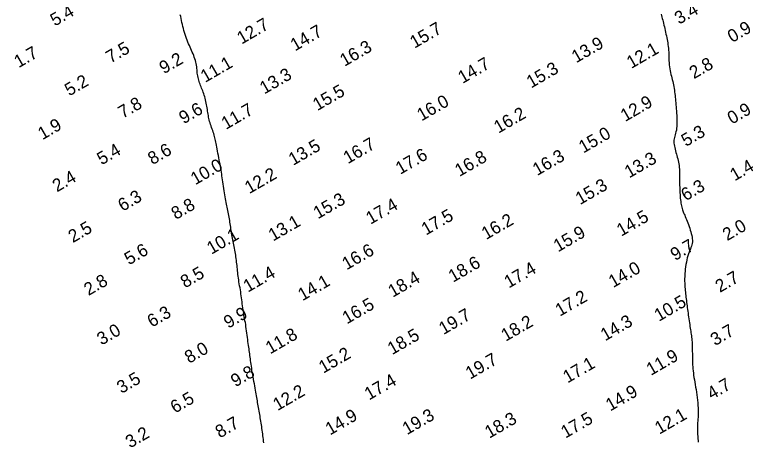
# Model space of a CAD drawing. Extents: x 3024098 to 3056816, y 418252 to 509144.
# Drawn here: x 3028321.2 to 3028611.9, y 426156.2 to 426323.9 of the extents above; entities that cross this region are included whole.
import ezdxf

# ---------------------------------------------------------------- set-up
doc = ezdxf.new("R2010")
doc.units = 0
doc.layers.add('V-CHAN-CONT-EL10', color=7, linetype='Continuous')
doc.layers.add('V-TOPO-SOUN-0911', color=7, linetype='Continuous')

msp = doc.modelspace()

# ---------------------------------------------------------------- linework, layer by layer
at = {"layer": 'V-CHAN-CONT-EL10'}
for points in [[(3028419.27, 426155.51), (3028419.18, 426156.18), (3028419.08, 426156.88), (3028419, 426157.6), (3028418.91, 426158.33), (3028418.82, 426159.06), (3028418.73, 426159.8), (3028418.64, 426160.52), (3028418.54, 426161.24), (3028418.44, 426161.95), (3028418.33, 426162.64), (3028418.22, 426163.33), (3028418.11, 426164.01), (3028417.99, 426164.69), (3028417.88, 426165.36), (3028417.76, 426166.03), (3028417.64, 426166.7), (3028417.52, 426167.38), (3028417.4, 426168.05), (3028417.29, 426168.72), (3028417.17, 426169.39), (3028417.06, 426170.06), (3028416.94, 426170.73), (3028416.83, 426171.39), (3028416.72, 426172.06), (3028416.61, 426172.72), (3028416.5, 426173.4), (3028416.39, 426174.09), (3028416.27, 426174.8), (3028416.15, 426175.53), (3028416.01, 426176.29), (3028415.87, 426177.09), (3028415.72, 426177.92), (3028415.56, 426178.79), (3028415.39, 426179.67), (3028415.22, 426180.57), (3028415.06, 426181.47), (3028414.9, 426182.37), (3028414.74, 426183.24), (3028414.6, 426184.09), (3028414.48, 426184.91), (3028414.37, 426185.69), (3028414.27, 426186.44), (3028414.17, 426187.17), (3028414.08, 426187.88), (3028414, 426188.56), (3028413.91, 426189.23), (3028413.82, 426189.89), (3028413.73, 426190.55), (3028413.64, 426191.19), (3028413.54, 426191.85), (3028413.44, 426192.51), (3028413.34, 426193.18), (3028413.23, 426193.88), (3028413.13, 426194.61), (3028413.02, 426195.36), (3028412.91, 426196.16), (3028412.81, 426196.98), (3028412.7, 426197.83), (3028412.59, 426198.68), (3028412.48, 426199.54), (3028412.36, 426200.4), (3028412.24, 426201.23), (3028412.12, 426202.04), (3028411.99, 426202.83), (3028411.85, 426203.58), (3028411.72, 426204.31), (3028411.59, 426205.03), (3028411.46, 426205.74), (3028411.33, 426206.45), (3028411.2, 426207.16), (3028411.09, 426207.89), (3028410.98, 426208.63), (3028410.88, 426209.39), (3028410.78, 426210.16), (3028410.69, 426210.95), (3028410.59, 426211.74), (3028410.49, 426212.53), (3028410.38, 426213.33), (3028410.27, 426214.13), (3028410.15, 426214.93), (3028410.02, 426215.72), (3028409.89, 426216.51), (3028409.75, 426217.29), (3028409.62, 426218.07), (3028409.49, 426218.83), (3028409.37, 426219.59), (3028409.26, 426220.33), (3028409.16, 426221.06), (3028409.07, 426221.78), (3028409, 426222.48), (3028408.92, 426223.18), (3028408.85, 426223.88), (3028408.79, 426224.56), (3028408.72, 426225.24), (3028408.65, 426225.93), (3028408.57, 426226.61), (3028408.48, 426227.29), (3028408.39, 426227.97), (3028408.3, 426228.64), (3028408.19, 426229.32), (3028408.08, 426230), (3028407.96, 426230.68), (3028407.84, 426231.36), (3028407.71, 426232.04), (3028407.57, 426232.72), (3028407.44, 426233.39), (3028407.3, 426234.06), (3028407.16, 426234.73), (3028407.03, 426235.39), (3028406.9, 426236.03), (3028406.78, 426236.67), (3028406.68, 426237.3), (3028406.58, 426237.92), (3028406.48, 426238.53), (3028406.39, 426239.14), (3028406.31, 426239.75), (3028406.22, 426240.36), (3028406.13, 426240.99), (3028406.04, 426241.62), (3028405.94, 426242.27), (3028405.84, 426242.92), (3028405.74, 426243.58), (3028405.62, 426244.25), (3028405.51, 426244.92), (3028405.39, 426245.58), (3028405.26, 426246.24), (3028405.13, 426246.89), (3028405, 426247.52), (3028404.86, 426248.16), (3028404.71, 426248.79), (3028404.57, 426249.43), (3028404.43, 426250.09), (3028404.29, 426250.77), (3028404.15, 426251.48), (3028404.01, 426252.23), (3028403.88, 426253.02), (3028403.74, 426253.84), (3028403.62, 426254.69), (3028403.49, 426255.55), (3028403.37, 426256.42), (3028403.25, 426257.28), (3028403.14, 426258.13), (3028403.02, 426258.95), (3028402.91, 426259.74), (3028402.8, 426260.5), (3028402.68, 426261.25), (3028402.56, 426261.98), (3028402.44, 426262.73), (3028402.31, 426263.48), (3028402.18, 426264.25), (3028402.03, 426265.06), (3028401.87, 426265.9), (3028401.71, 426266.77), (3028401.53, 426267.66), (3028401.36, 426268.55), (3028401.19, 426269.42), (3028401.03, 426270.27), (3028400.88, 426271.09), (3028400.73, 426271.85), (3028400.61, 426272.56), (3028400.49, 426273.21), (3028400.39, 426273.82), (3028400.28, 426274.39), (3028400.17, 426274.95), (3028400.04, 426275.49), (3028399.91, 426276.03), (3028399.75, 426276.58), (3028399.57, 426277.15), (3028399.37, 426277.73), (3028399.16, 426278.32), (3028398.94, 426278.92), (3028398.72, 426279.52), (3028398.51, 426280.13), (3028398.3, 426280.73), (3028398.11, 426281.33), (3028397.94, 426281.92), (3028397.79, 426282.5), (3028397.66, 426283.08), (3028397.54, 426283.66), (3028397.43, 426284.24), (3028397.32, 426284.82), (3028397.23, 426285.42), (3028397.13, 426286.02), (3028397.03, 426286.63), (3028396.93, 426287.25), (3028396.83, 426287.88), (3028396.71, 426288.51), (3028396.6, 426289.15), (3028396.46, 426289.78), (3028396.32, 426290.4), (3028396.17, 426291.02), (3028396, 426291.63), (3028395.82, 426292.23), (3028395.62, 426292.81), (3028395.42, 426293.38), (3028395.22, 426293.95), (3028395.01, 426294.5), (3028394.79, 426295.04), (3028394.58, 426295.58), (3028394.38, 426296.1), (3028394.18, 426296.62), (3028393.99, 426297.13), (3028393.81, 426297.65), (3028393.64, 426298.17), (3028393.49, 426298.7), (3028393.36, 426299.23), (3028393.25, 426299.79), (3028393.16, 426300.35), (3028393.09, 426300.94), (3028393.03, 426301.54), (3028392.97, 426302.15), (3028392.91, 426302.77), (3028392.83, 426303.39), (3028392.75, 426304.02), (3028392.63, 426304.65), (3028392.49, 426305.28), (3028392.31, 426305.91), (3028392.12, 426306.54), (3028391.9, 426307.17), (3028391.65, 426307.81), (3028391.4, 426308.45), (3028391.12, 426309.09), (3028390.84, 426309.75), (3028390.55, 426310.41), (3028390.25, 426311.08), (3028389.95, 426311.75), (3028389.65, 426312.44), (3028389.36, 426313.14), (3028389.07, 426313.86), (3028388.79, 426314.58), (3028388.52, 426315.33), (3028388.27, 426316.08), (3028388.03, 426316.85), (3028387.8, 426317.63), (3028387.59, 426318.42), (3028387.39, 426319.21), (3028387.2, 426320), (3028387.03, 426320.79), (3028386.86, 426321.58), (3028386.7, 426322.35), (3028386.55, 426323.12), (3028386.39, 426323.87)], [(3028575.61, 426324.15), (3028575.77, 426323.56), (3028575.93, 426322.98), (3028576.1, 426322.4), (3028576.26, 426321.79), (3028576.43, 426321.17), (3028576.59, 426320.51), (3028576.75, 426319.83), (3028576.92, 426319.12), (3028577.08, 426318.41), (3028577.24, 426317.68), (3028577.4, 426316.96), (3028577.56, 426316.24), (3028577.71, 426315.53), (3028577.85, 426314.84), (3028577.99, 426314.15), (3028578.12, 426313.48), (3028578.25, 426312.79), (3028578.35, 426312.11), (3028578.45, 426311.4), (3028578.53, 426310.68), (3028578.59, 426309.92), (3028578.63, 426309.14), (3028578.66, 426308.33), (3028578.68, 426307.5), (3028578.7, 426306.66), (3028578.73, 426305.82), (3028578.77, 426304.98), (3028578.83, 426304.16), (3028578.91, 426303.36), (3028579.02, 426302.59), (3028579.16, 426301.84), (3028579.32, 426301.11), (3028579.49, 426300.41), (3028579.68, 426299.71), (3028579.86, 426299.03), (3028580.04, 426298.35), (3028580.21, 426297.67), (3028580.36, 426296.98), (3028580.51, 426296.3), (3028580.64, 426295.61), (3028580.75, 426294.92), (3028580.86, 426294.23), (3028580.96, 426293.53), (3028581.05, 426292.83), (3028581.14, 426292.13), (3028581.22, 426291.42), (3028581.29, 426290.71), (3028581.37, 426289.98), (3028581.44, 426289.24), (3028581.5, 426288.48), (3028581.57, 426287.71), (3028581.63, 426286.9), (3028581.69, 426286.07), (3028581.75, 426285.2), (3028581.81, 426284.31), (3028581.85, 426283.42), (3028581.88, 426282.52), (3028581.89, 426281.65), (3028581.88, 426280.8), (3028581.83, 426279.98), (3028581.75, 426279.23), (3028581.64, 426278.53), (3028581.5, 426277.88), (3028581.34, 426277.28), (3028581.18, 426276.71), (3028581.02, 426276.17), (3028580.89, 426275.63), (3028580.77, 426275.1), (3028580.71, 426274.56), (3028580.68, 426274), (3028580.71, 426273.43), (3028580.77, 426272.84), (3028580.87, 426272.24), (3028581, 426271.62), (3028581.14, 426271), (3028581.31, 426270.38), (3028581.48, 426269.74), (3028581.66, 426269.11), (3028581.84, 426268.47), (3028582.02, 426267.83), (3028582.19, 426267.19), (3028582.35, 426266.54), (3028582.49, 426265.88), (3028582.62, 426265.22), (3028582.72, 426264.54), (3028582.79, 426263.87), (3028582.84, 426263.18), (3028582.87, 426262.48), (3028582.89, 426261.78), (3028582.9, 426261.08), (3028582.9, 426260.36), (3028582.9, 426259.65), (3028582.9, 426258.92), (3028582.9, 426258.2), (3028582.91, 426257.47), (3028582.93, 426256.74), (3028582.96, 426256.02), (3028582.99, 426255.29), (3028583.02, 426254.57), (3028583.06, 426253.86), (3028583.11, 426253.15), (3028583.16, 426252.45), (3028583.21, 426251.77), (3028583.28, 426251.1), (3028583.35, 426250.45), (3028583.43, 426249.83), (3028583.52, 426249.23), (3028583.63, 426248.67), (3028583.74, 426248.15), (3028583.87, 426247.67), (3028584.01, 426247.22), (3028584.17, 426246.78), (3028584.34, 426246.35), (3028584.52, 426245.92), (3028584.72, 426245.48), (3028584.93, 426245), (3028585.16, 426244.49), (3028585.4, 426243.93), (3028585.65, 426243.33), (3028585.9, 426242.7), (3028586.16, 426242.03), (3028586.42, 426241.34), (3028586.67, 426240.64), (3028586.9, 426239.93), (3028587.13, 426239.22), (3028587.34, 426238.52), (3028587.53, 426237.82), (3028587.69, 426237.13), (3028587.81, 426236.46), (3028587.9, 426235.8), (3028587.94, 426235.17), (3028587.94, 426234.55), (3028587.88, 426233.96), (3028587.76, 426233.39), (3028587.6, 426232.84), (3028587.4, 426232.29), (3028587.17, 426231.72), (3028586.92, 426231.14), (3028586.67, 426230.51), (3028586.41, 426229.84), (3028586.17, 426229.11), (3028585.95, 426228.31), (3028585.76, 426227.46), (3028585.58, 426226.57), (3028585.43, 426225.66), (3028585.3, 426224.74), (3028585.18, 426223.85), (3028585.09, 426222.99), (3028585.02, 426222.19), (3028584.97, 426221.45), (3028584.93, 426220.77), (3028584.91, 426220.14), (3028584.91, 426219.54), (3028584.91, 426218.97), (3028584.93, 426218.41), (3028584.96, 426217.85), (3028585, 426217.28), (3028585.04, 426216.69), (3028585.09, 426216.08), (3028585.15, 426215.45), (3028585.21, 426214.8), (3028585.27, 426214.14), (3028585.35, 426213.48), (3028585.42, 426212.8), (3028585.5, 426212.13), (3028585.58, 426211.45), (3028585.67, 426210.77), (3028585.76, 426210.09), (3028585.86, 426209.4), (3028585.95, 426208.7), (3028586.05, 426207.99), (3028586.15, 426207.27), (3028586.26, 426206.54), (3028586.36, 426205.79), (3028586.47, 426205.03), (3028586.58, 426204.27), (3028586.69, 426203.51), (3028586.79, 426202.76), (3028586.9, 426202.04), (3028587.01, 426201.33), (3028587.11, 426200.66), (3028587.21, 426200.02), (3028587.31, 426199.42), (3028587.41, 426198.83), (3028587.5, 426198.25), (3028587.58, 426197.67), (3028587.65, 426197.09), (3028587.72, 426196.48), (3028587.77, 426195.85), (3028587.82, 426195.18), (3028587.85, 426194.49), (3028587.88, 426193.76), (3028587.9, 426193.02), (3028587.92, 426192.26), (3028587.93, 426191.5), (3028587.94, 426190.73), (3028587.94, 426189.97), (3028587.95, 426189.21), (3028587.96, 426188.46), (3028587.98, 426187.72), (3028588, 426186.96), (3028588.03, 426186.2), (3028588.08, 426185.43), (3028588.14, 426184.64), (3028588.23, 426183.83), (3028588.33, 426183), (3028588.45, 426182.14), (3028588.59, 426181.25), (3028588.74, 426180.35), (3028588.89, 426179.41), (3028589.06, 426178.46), (3028589.22, 426177.48), (3028589.38, 426176.47), (3028589.54, 426175.45), (3028589.68, 426174.41), (3028589.82, 426173.36), (3028589.94, 426172.32), (3028590.05, 426171.29), (3028590.13, 426170.27), (3028590.19, 426169.28), (3028590.22, 426168.32), (3028590.23, 426167.41), (3028590.21, 426166.53), (3028590.17, 426165.7), (3028590.12, 426164.9), (3028590.07, 426164.15), (3028590.02, 426163.43), (3028589.97, 426162.76), (3028589.94, 426162.12), (3028589.92, 426161.51), (3028589.92, 426160.93), (3028589.93, 426160.38), (3028589.96, 426159.84), (3028589.99, 426159.3), (3028590.03, 426158.77), (3028590.07, 426158.22), (3028590.11, 426157.66), (3028590.15, 426157.08), (3028590.18, 426156.47), (3028590.2, 426155.85)]]:
    msp.add_lwpolyline(points, dxfattribs=at)

# ---------------------------------------------------------------- texts
at = {"layer": 'V-TOPO-SOUN-0911'}
for s, p in [('5.4', (3028337.01, 426319.19)), ('3.4', (3028582.74, 426319.91)), ('12.7 ', (3028410.5, 426312.1)), ('15.7 ', (3028478.57, 426310.49)), ('0.9', (3028603.61, 426312.73)), ('14.7 ', (3028431.53, 426309.41)), ('7.5', (3028358.91, 426304.63)), ('16.3 ', (3028451.01, 426303.37)), ('13.9 ', (3028542.22, 426304.75)), ('12.1 ', (3028563.89, 426302.53)), ('1.7', (3028322.77, 426302.82)), ('9.2', (3028379.92, 426300.43)), ('11.1 ', (3028396.17, 426297.05)), ('14.7 ', (3028497.5, 426296.65)), ('2.8', (3028588.58, 426298.49)), ('15.3 ', (3028524.47, 426294.84)), ('13.3 ', (3028419.45, 426292.48)), ('5.2', (3028342.68, 426291.73)), ('15.5 ', (3028440.34, 426285.95)), ('16.0 ', (3028481.35, 426281.91)), ('12.9 ', (3028561.48, 426281.65)), ('7.8', (3028363.74, 426282.91)), ('9.6', (3028387.69, 426280.75)), ('11.7 ', (3028404.36, 426278.57)), ('0.9', (3028603.54, 426280.64)), ('16.2 ', (3028511.61, 426277.09)), ('1.9', (3028332.12, 426274.51)), ('5.3', (3028585.4, 426271.85)), ('15.0 ', (3028545.03, 426269.28)), ('13.5 ', (3028430.79, 426264.43)), ('16.7 ', (3028452.36, 426265.08)), ('5.4', (3028355.41, 426264.63)), ('8.6', (3028375.42, 426264.7)), ('17.6 ', (3028472.93, 426260.89)), ('16.8 ', (3028496.26, 426260.06)), ('16.3 ', (3028526.87, 426260.43)), ('13.3 ', (3028563.06, 426259.47)), ('10.0 ', (3028392.27, 426256.78)), ('1.4', (3028604.59, 426258.33)), ('12.2 ', (3028413.55, 426253.31)), ('2.4', (3028337.86, 426254)), ('15.3 ', (3028543.73, 426248.98)), ('6.3', (3028585.3, 426250.49)), ('6.3', (3028363.68, 426246.36)), ('8.8', (3028384.64, 426243.14)), ('15.3 ', (3028440.55, 426243.4)), ('17.4 ', (3028461.25, 426241.27)), ('17.5 ', (3028483.09, 426237)), ('16.2 ', (3028506.76, 426235.26)), ('14.5 ', (3028559.96, 426236.57)), ('2.5', (3028344.11, 426234.05)), ('13.1 ', (3028422.88, 426234.65)), ('2.0', (3028601.65, 426234.81)), ('10.1 ', (3028398.63, 426229.47)), ('15.9 ', (3028535.07, 426230.41)), ('5.6', (3028366.2, 426225.3)), ('16.6 ', (3028451.87, 426223.36)), ('9.7', (3028581.13, 426227)), ('18.6 ', (3028493.73, 426218.47)), ('17.4 ', (3028515.68, 426216.2)), ('14.0 ', (3028556.77, 426216.36)), ('8.5', (3028388.27, 426216.24)), ('11.4 ', (3028412.99, 426214.56)), ('18.4 ', (3028469.98, 426212.56)), ('2.7', (3028598.78, 426214.47)), ('2.8', (3028350.26, 426213.25)), ('14.1 ', (3028434.49, 426211.2)), ('17.2 ', (3028535.79, 426205.11)), ('10.5 ', (3028574.76, 426203.11)), ('16.5 ', (3028451.96, 426202.09)), ('6.3', (3028375.19, 426200.79)), ('9.9', (3028405.28, 426200.36)), ('19.7 ', (3028489.96, 426197.89)), ('18.2 ', (3028514.47, 426195.27)), ('14.3 ', (3028553.61, 426195.43)), ('3.0', (3028355.39, 426193.76)), ('3.7', (3028596.88, 426193.54)), ('11.8 ', (3028421.75, 426190.28)), ('18.5 ', (3028469.77, 426189.99)), ('8.0', (3028389.88, 426186.58)), ('15.2 ', (3028442.68, 426182.7)), ('19.7 ', (3028500.46, 426180.37)), ('11.9 ', (3028571.65, 426181.85)), ('17.1 ', (3028538.82, 426178.88)), ('9.8', (3028408.07, 426177.33)), ('3.5', (3028363.21, 426174.74)), ('17.4 ', (3028460.69, 426172.17)), ('4.7', (3028595.57, 426172.37)), ('6.5', (3028384.3, 426166.99)), ('12.2 ', (3028424.67, 426168)), ('14.9 ', (3028555.64, 426167.84)), ('14.9 ', (3028445.31, 426158.39)), ('19.3 ', (3028475.62, 426158.52)), ('18.3 ', (3028508.04, 426157.15)), ('17.5 ', (3028538.01, 426157.18)), ('12.1 ', (3028574.95, 426158.73)), ('8.7', (3028401.97, 426157.25)), ('3.2', (3028366.63, 426153.31))]:
    msp.add_text(s, height=5, rotation=30, dxfattribs=at).set_placement(p)

doc.saveas('drawing.dxf')
